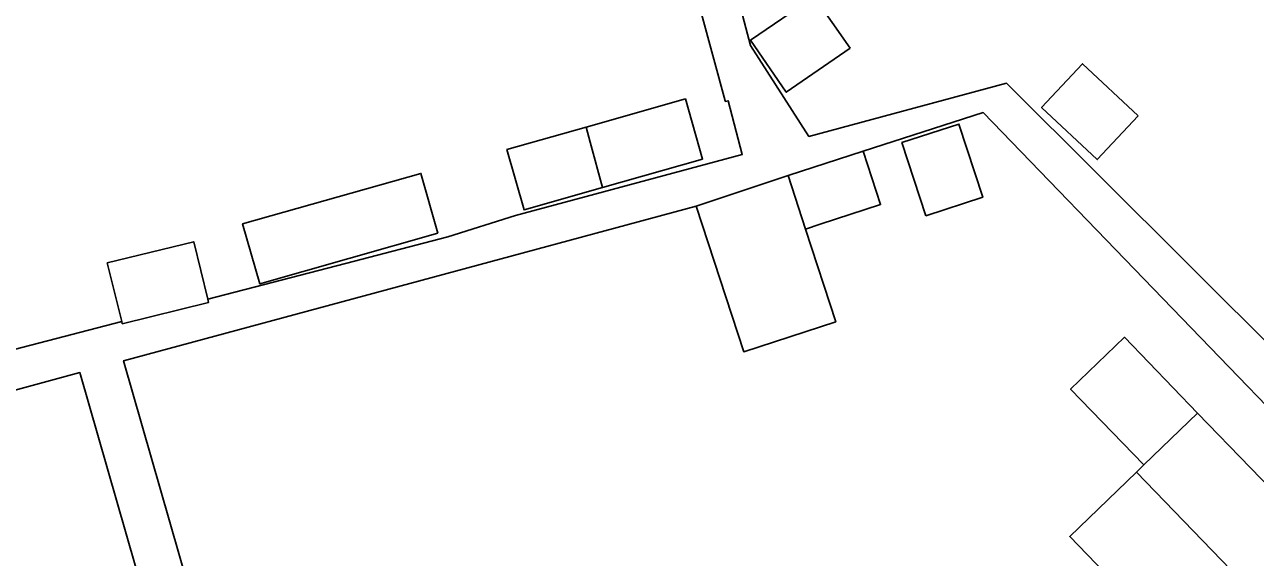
# Model space of a CAD drawing. Extents: x 159718 to 160783, y 383290 to 384030.
# Drawn here: x 160324.72 to 160373.24, y 383637.31 to 383658.33 of the extents above; entities that cross this region are included whole.
import ezdxf

# ---------------------------------------------------------------- set-up
doc = ezdxf.new("R2010")
doc.units = 0
doc.layers.add('IMGEO_Pand', color=7, linetype='Continuous')
doc.layers.add('IMGEO_Voetpad_open', color=7, linetype='Continuous')

msp = doc.modelspace()

# ---------------------------------------------------------------- linework, layer by layer
at = {"layer": 'IMGEO_Pand'}
for points in [[(160357.262, 383657.394), (160354.746, 383655.662), (160353.334, 383657.712), (160355.85, 383659.444), (160357.262, 383657.394)], [(160368.623, 383654.734), (160367.009, 383653.005), (160364.813, 383655.056), (160366.428, 383656.784), (160368.623, 383654.734)], [(160347.5, 383651.897), (160351.447, 383653.016), (160350.772, 383655.397), (160346.858, 383654.288)], [(160360.247, 383650.785), (160359.306, 383653.673), (160361.554, 383654.405), (160362.495, 383651.517), (160360.247, 383650.785)], [(160346.858, 383654.288), (160343.734, 383653.402), (160344.409, 383651.02), (160347.5, 383651.897)], [(160347.5, 383651.897), (160347.017, 383653.694), (160346.858, 383654.288)], [(160354.816, 383652.373), (160357.777, 383653.338)], [(160357.777, 383653.338), (160358.465, 383651.227), (160356.089, 383650.453), (160355.504, 383650.263)], [(160341.016, 383650.095), (160333.985, 383648.102), (160333.314, 383650.469), (160340.345, 383652.462), (160341.016, 383650.095)], [(160351.197, 383651.165), (160354.816, 383652.373)], [(160355.504, 383650.263), (160354.816, 383652.373)], [(160355.504, 383650.263), (160356.696, 383646.604), (160354.882, 383646.014), (160353.068, 383645.423), (160351.197, 383651.165)], [(160328.545, 383646.613), (160327.975, 383648.925), (160331.384, 383649.765), (160331.943, 383647.496)], [(160331.943, 383647.496), (160331.974, 383647.372), (160328.565, 383646.531), (160328.545, 383646.613)], [(160368.846, 383640.957), (160365.957, 383643.948), (160368.078, 383645.997), (160370.967, 383643.006)], [(160370.967, 383643.006), (160368.846, 383640.957)], [(160376.678, 383640.182), (160375.134, 383638.691), (160370.967, 383643.006)], [(160368.846, 383640.957), (160368.556, 383640.677)], [(160368.556, 383640.677), (160365.921, 383638.132), (160370.072, 383633.834), (160368.883, 383632.685)], [(160368.556, 383640.677), (160378.972, 383629.872)]]:
    msp.add_lwpolyline(points, dxfattribs=at)
at = {"layer": 'IMGEO_Voetpad_open'}
for points in [[(160348.001, 383671.292), (160352.338, 383655.325), (160352.345, 383655.296), (160352.455, 383655.325), (160353.014, 383653.208), (160347.544, 383651.732), (160344.076, 383650.797), (160341.408, 383649.957), (160337.373, 383648.908), (160331.943, 383647.496)], [(160328.545, 383646.613), (160321.361, 383644.745), (160316.493, 383662.865)], [(160352.285, 383661.497), (160353.338, 383657.506), (160355.639, 383653.916), (160363.424, 383656.017), (160374.313, 383645.169)], [(160357.777, 383653.338), (160362.508, 383654.857), (160376.678, 383640.182)], [(160336.661, 383617.043), (160328.617, 383645.07), (160351.197, 383651.165)], [(160309.377, 383606.68), (160300.547, 383637.418), (160326.889, 383644.599), (160335.648, 383614.105)]]:
    msp.add_lwpolyline(points, dxfattribs=at)

doc.saveas('drawing.dxf')
